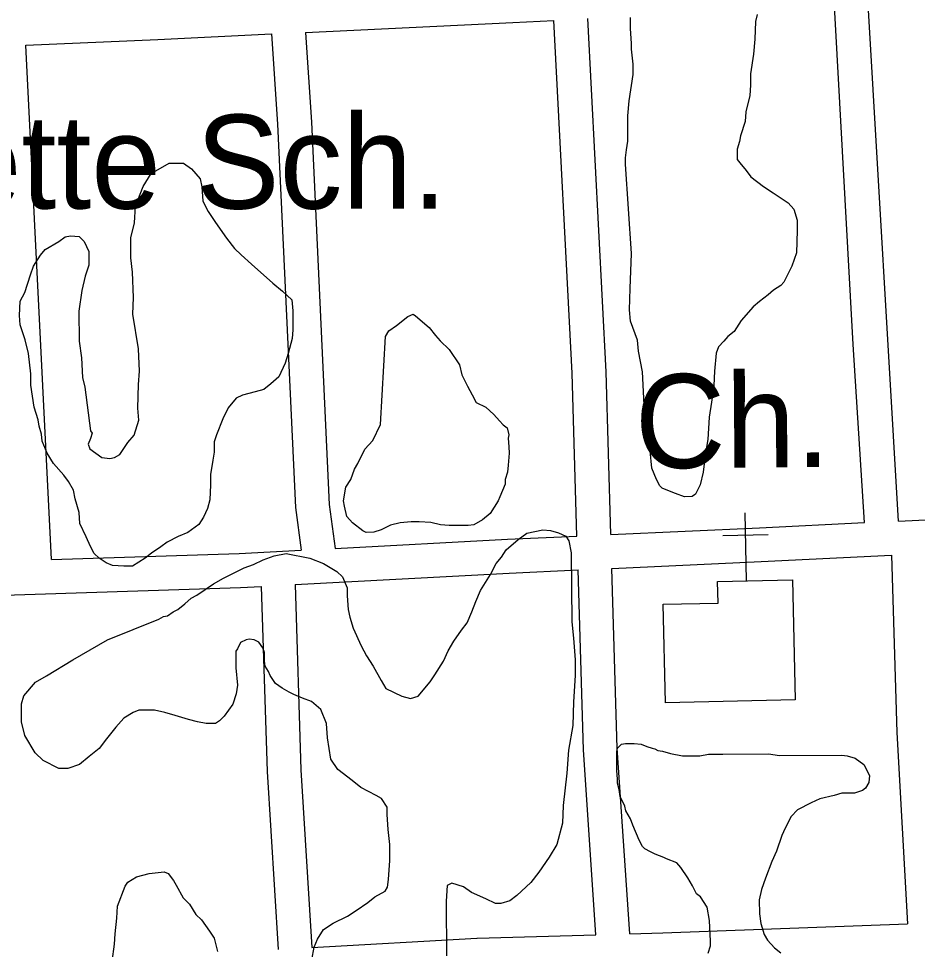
# Model space of a CAD drawing. Extents: x 3313447 to 3351316, y 703786 to 729172.
# Drawn here: x 3334393 to 3335188, y 720455 to 721278 of the extents above; entities that cross this region are included whole.
import ezdxf

# ---------------------------------------------------------------- set-up
doc = ezdxf.new("R2010")
doc.units = 0
for name, color, linetype in [('V-BLDG-IDEN', 7, 'Continuous'), ('V-BLDG-OTLN', 7, 'Continuous'), ('V-ROAD-CNTR', 7, 'Continuous'), ('V-SITE-OTLN', 7, 'Continuous'), ('V-SITE-OTLN-IDEN', 7, 'Continuous'), ('V-SITE-VEGE', 7, 'Continuous')]:
    doc.layers.add(name, color=color, linetype=linetype)

msp = doc.modelspace()

# ---------------------------------------------------------------- linework, layer by layer
at = {"layer": 'V-BLDG-OTLN'}
msp.add_lwpolyline([(3335077.06, 720781.8), (3335079.45, 720675.57), (3334964.84, 720672.99), (3334962.88, 720760.01), (3335011.31, 720761.1), (3335010.88, 720780.31)], close=True, dxfattribs=at)
at = {"layer": 'V-ROAD-CNTR'}
for points in [[(3335170.82, 720833.66), (3335144.18, 721290.19)], [(3335140.85, 720832.22), (3335130.91, 720989.57), (3335114.22, 721288.75)], [(3334646.49, 721265.64), (3334829.99, 721274.41), (3334866.12, 721276.25)], [(3334886.6, 720820.36), (3334882.31, 720964.24), (3334866.12, 721276.25)], [(3334916.57, 720821.73), (3334912.28, 720965.46), (3334896.08, 721277.77)], [(3334646.49, 721265.64), (3334651.78, 721186.21), (3334667.52, 720848.14), (3334672.65, 720809.37)], [(3334399.17, 721254.27), (3334515.95, 721259.4), (3334616.52, 721264.21)], [(3334616.52, 721264.21), (3334621.83, 721184.52), (3334637.61, 720845.47), (3334642.6, 720807.76)], [(3334422.09, 720799.57), (3334399.17, 721254.27)], [(3335170.82, 720833.66), (3335320.65, 720840.87), (3335389.85, 720843.87)], [(3334916.57, 720821.74), (3335047.98, 720827.76), (3335140.85, 720832.22)], [(3334672.65, 720809.37), (3334825.22, 720817.55), (3334886.6, 720820.36)], [(3334422.09, 720799.57), (3334587.89, 720804.82), (3334642.6, 720807.76)], [(3334917.46, 720791.75), (3335049.39, 720797.79), (3335164.77, 720803.34)], [(3335164.77, 720803.34), (3335169.5, 720646.61), (3335178.78, 720477.55)], [(3334637.29, 720777.43), (3334826.71, 720787.59), (3334887.49, 720790.37)], [(3334903.22, 720467.86), (3334892.23, 720631.47), (3334887.49, 720790.37)], [(3334933.23, 720468.73), (3334922.2, 720632.92), (3334917.47, 720791.75)], [(3334361.9, 720767.64), (3334589.17, 720774.85), (3334607.33, 720775.82)], [(3334607.33, 720775.82), (3334612.56, 720612.25), (3334622.28, 720454.98)], [(3334637.29, 720777.43), (3334642.53, 720613.65), (3334652.23, 720456.65)], [(3334933.23, 720468.74), (3334962.59, 720469.6), (3335178.78, 720477.55)], [(3334798.29, 720464.79), (3334903.22, 720467.86)], [(3334652.23, 720456.65), (3334797.9, 720464.77)]]:
    msp.add_lwpolyline(points, dxfattribs=at)
at = {"layer": 'V-SITE-OTLN'}
for p, q in [((3335036.57, 720780.89), (3335035.22, 720840.87)), ((3335055.66, 720821.33), (3335015.67, 720820.43))]:
    msp.add_line(p, q, dxfattribs=at)
at = {"layer": 'V-SITE-VEGE'}
for points in [[(3334934.9, 721070.01), (3334929.6, 721149.15), (3334929.57, 721154.76), (3334930.23, 721161.77), (3334931.6, 721169.48), (3334931.48, 721191.9), (3334932.82, 721205.22), (3334936.2, 721228.35), (3334936.16, 721237.46), (3334934.69, 721250.77), (3334934.67, 721255.67), (3334933.9, 721268.98), (3334933.85, 721278.79)], [(3335045.93, 721281.45), (3335044.56, 721275.14), (3335043.94, 721259.72), (3335042.61, 721246.41), (3335039.89, 721228.88), (3335039.94, 721219.07), (3335039.29, 721209.95), (3335035.86, 721195.23), (3335035.2, 721186.82), (3335031.06, 721174.18), (3335030.38, 721169.28), (3335028.31, 721162.26), (3335028.36, 721153.15), (3335030.48, 721150.36), (3335036.12, 721143.38), (3335040.35, 721137.8), (3335051.6, 721129.45), (3335060.04, 721123.89), (3335073.39, 721114.85), (3335078.33, 721109.27), (3335081.18, 721099.47), (3335081.22, 721090.36), (3335080.62, 721070.74), (3335076.48, 721058.81), (3335069.54, 721044.77), (3335066.76, 721041.95), (3335060.47, 721037.71), (3335055.59, 721033.48), (3335047.91, 721027.84), (3335042.33, 721022.91), (3335031.88, 721010.95), (3335025.62, 721001.11), (3335020.04, 720996.88), (3335016.56, 720992.65), (3335011.68, 720987.73), (3335009.61, 720982.11), (3335008.29, 720965.99), (3335007.65, 720953.38), (3335005.62, 720938.65), (3335003.59, 720925.33), (3335002.28, 720905.71), (3335000.24, 720893.79), (3334998.23, 720876.96), (3334995.48, 720865.74), (3334991.32, 720857.31), (3334988.53, 720855.2), (3334981.52, 720855.16), (3334973.8, 720857.93), (3334966.78, 720860.69), (3334961.87, 720862.77), (3334959.75, 720864.86), (3334956.92, 720870.45), (3334952.67, 720880.24), (3334951.19, 720895.64), (3334949.72, 720908.95), (3334947.53, 720927.15), (3334946.08, 720936.25), (3334944.53, 720965.67), (3334940.94, 720983.86), (3334940.19, 720993.67), (3334933.8, 721010.45), (3334933.05, 721020.26), (3334933.66, 721039.18), (3334934.9, 721070.01)], [(3334498.85, 720985.85), (3334493.79, 721016.65), (3334494.42, 721031.36), (3334493.6, 721053.78), (3334492.14, 721066.38), (3334492.05, 721083.9), (3334495.48, 721097.22), (3334496.11, 721111.94), (3334503.03, 721129.49), (3334509.98, 721140.73), (3334526.04, 721149.93), (3334538.66, 721149.99), (3334545.69, 721145.12), (3334553.44, 721136.05), (3334554.88, 721129.05), (3334555.64, 721116.45), (3334560.59, 721107.36)], [(3334560.59, 721107.36), (3334566.94, 721097.59), (3334576.82, 721083.62), (3334583.88, 721074.55), (3334589.51, 721068.97), (3334598.66, 721060.61), (3334617.66, 721043.89), (3334626.1, 721036.93), (3334634.55, 721029.27), (3334635.3, 721019.46), (3334635.38, 721002.65), (3334634.72, 720994.94), (3334631.28, 720981.61), (3334628.52, 720973.19), (3334622.98, 720961.25), (3334616, 720954.91), (3334609.72, 720949.97), (3334602.03, 720947.83), (3334590.83, 720944.97), (3334585.24, 720942.14), (3334578.28, 720933.7), (3334573.42, 720923.87), (3334567.89, 720909.83), (3334565.82, 720903.51), (3334565.87, 720894.41), (3334564.5, 720887.39), (3334562.46, 720874.77), (3334562.51, 720865.66), (3334561.87, 720852.35), (3334559.81, 720844.63), (3334556.35, 720836.91), (3334552.17, 720830.58), (3334542.4, 720823.53), (3334534.01, 720819.98), (3334524.23, 720815.03), (3334518.65, 720810.79), (3334510.27, 720805.15), (3334504.68, 720800.92), (3334493.51, 720793.85), (3334485.8, 720793.82), (3334475.99, 720794.47), (3334470.37, 720796.54), (3334464.05, 720800.71), (3334459.82, 720804.89), (3334456.29, 720811.18), (3334452.74, 720819.57), (3334447.08, 720831.45), (3334446.33, 720841.26), (3334442.77, 720853.15), (3334441.33, 720860.85), (3334437.08, 720868.54), (3334432.85, 720874.12), (3334423.69, 720884.58), (3334418.04, 720893.66), (3334413.78, 720904.15), (3334413.05, 720910.45), (3334410.92, 720917.45), (3334410.19, 720923.05), (3334406.63, 720934.24), (3334403.73, 720953.84), (3334403.68, 720963.65), (3334401.48, 720981.85), (3334398.62, 720993.75), (3334394.35, 721007.04), (3334393.61, 721015.44), (3334394.24, 721028.06), (3334398.41, 721035.79), (3334403.24, 721051.22), (3334406, 721058.94), (3334412.26, 721068.78), (3334416.43, 721073.71), (3334428.31, 721080.77), (3334433.89, 721085.01), (3334438.79, 721085.73), (3334446.5, 721085.07), (3334450.73, 721080.89), (3334454.98, 721071.8), (3334455.04, 721059.89), (3334451.58, 721050.06), (3334448.85, 721037.44), (3334446.13, 721019.21), (3334446.27, 720992.59), (3334448.45, 720977.89), (3334449.23, 720960.38), (3334451.38, 720951.98), (3334456.48, 720913.47), (3334457.89, 720911.38), (3334456.51, 720906.46), (3334454.43, 720901.55), (3334455.85, 720897.35), (3334466.4, 720889.7), (3334473.41, 720889.04), (3334477.61, 720889.76), (3334482.5, 720892.58), (3334489.46, 720903.13), (3334495.03, 720909.46), (3334499.17, 720922.8), (3334498.41, 720933.3), (3334499.01, 720954.32), (3334499.65, 720966.23), (3334498.85, 720985.85)], [(3334407.46, 720628.78), (3334398.28, 720644.15), (3334395.42, 720656.04), (3334395.34, 720672.16), (3334397.4, 720679.17), (3334407.85, 720691.14), (3334417.63, 720696.79), (3334440.68, 720710.92), (3334471.42, 720728.59), (3334516.86, 720747.03), (3334521.06, 720749.15), (3334524.56, 720749.87), (3334529.44, 720753.4), (3334533.64, 720755.52), (3334539.92, 720760.46), (3334545.5, 720765.39), (3334550.39, 720768.22), (3334565.05, 720778.1), (3334574.13, 720783.05), (3334592.3, 720792.25), (3334600.7, 720795.09), (3334609.08, 720799.34), (3334618.87, 720802.89), (3334629.37, 720805.05), (3334650.41, 720800.95), (3334662.34, 720796.11), (3334674.29, 720789.16), (3334679.21, 720784.28), (3334683.47, 720774.49), (3334683.5, 720767.49), (3334684.27, 720755.58), (3334685.7, 720748.58), (3334688.55, 720738.79), (3334695.64, 720723.41), (3334700.59, 720714.33), (3334706.24, 720705.25), (3334713.31, 720692.67), (3334717.55, 720685.69), (3334731.59, 720678.75), (3334739.31, 720676.69), (3334746.3, 720678.83), (3334756.75, 720691.49), (3334760.92, 720697.82), (3334768.57, 720709.76), (3334772.72, 720718.89), (3334777.59, 720727.33), (3334784.54, 720737.17), (3334789.42, 720743.5), (3334793.57, 720753.33), (3334797.03, 720762.45), (3334801.18, 720772.28), (3334810.22, 720786.34), (3334815.07, 720796.17), (3334819.95, 720801.8), (3334824.12, 720808.13), (3334834.58, 720817.29), (3334842.26, 720822.93), (3334856.26, 720825.81), (3334863.27, 720825.14), (3334870.29, 720823.07), (3334876.61, 720820.3), (3334879.43, 720816.11), (3334881.58, 720805.61), (3334881.89, 720744.66), (3334883.37, 720729.96), (3334884.86, 720711.05), (3334884.93, 720697.04), (3334883.65, 720673.91), (3334883.05, 720652.89), (3334878.96, 720631.15), (3334877.66, 720610.83), (3334874.3, 720582.09), (3334873.68, 720566.67), (3334868.87, 720547.73), (3334861.92, 720536.48), (3334852.88, 720523.13), (3334845.92, 720513.99), (3334833.36, 720502.71), (3334827.08, 720497.78), (3334819.39, 720495.64), (3334814.48, 720495.61), (3334806.06, 720499.77), (3334793.42, 720505.31), (3334786.39, 720510.18), (3334775.86, 720513.63), (3334771.67, 720511.51), (3334771.04, 720497.49), (3334771.28, 720449.15)], [(3334652.2, 720445.75), (3334654.24, 720456.97), (3334657.01, 720463.99), (3334662.57, 720472.43), (3334670.95, 720478.07), (3334683.53, 720484.44), (3334691.21, 720489.39), (3334701.68, 720496.45), (3334707.96, 720501.38), (3334717.05, 720506.33), (3334719.13, 720509.84), (3334719.79, 720516.85), (3334721.11, 720533.67), (3334721.04, 720547.69), (3334719.57, 720560.99), (3334718.81, 720574.3), (3334718.77, 720580.6), (3334713.83, 720588.29), (3334708.91, 720591.06), (3334695.57, 720598), (3334687.83, 720604.27), (3334675.17, 720614.01), (3334668.82, 720623.09), (3334665.92, 720641.99), (3334665.16, 720654.6), (3334660.19, 720667.18), (3334651.75, 720674.15), (3334644.03, 720676.91), (3334636.3, 720680.37), (3334632.09, 720682.45), (3334625.76, 720685.93), (3334620.14, 720690.1), (3334615.2, 720697.08), (3334613.78, 720700.58), (3334610.95, 720705.47), (3334610.23, 720709.67), (3334610.19, 720717.38), (3334608.77, 720721.57), (3334605.24, 720726.46), (3334601.03, 720728.54), (3334596.82, 720729.22), (3334594.02, 720728.5), (3334589.13, 720726.38), (3334586.35, 720720.76), (3334584.96, 720718.65), (3334585.04, 720703.94), (3334586.52, 720688.53), (3334585.16, 720680.82), (3334582.4, 720671.7), (3334574.75, 720661.15), (3334570.56, 720656.92), (3334567.07, 720654.8), (3334558.66, 720654.76), (3334550.95, 720656.12), (3334543.23, 720658.19), (3334531.31, 720661.63), (3334522.19, 720664.39), (3334513.06, 720666.44), (3334499.06, 720666.37), (3334494.16, 720664.24), (3334485.78, 720659.3), (3334478.81, 720651.56), (3334470.46, 720641.01), (3334464.19, 720632.57), (3334455.12, 720625.52), (3334446.75, 720618.47), (3334436.26, 720614.91), (3334428.55, 720614.87), (3334414.5, 720621.81), (3334407.46, 720628.78)], [(3334995.91, 720501.43), (3334992.39, 720504.21), (3334988.86, 720511.2), (3334984.62, 720518.19), (3334978.27, 720527.26), (3334974.74, 720531.45), (3334965.62, 720534.9), (3334963.51, 720536.3), (3334955.79, 720539.06), (3334951.57, 720541.14), (3334946.66, 720543.92), (3334944.54, 720546.01), (3334941.71, 720551.6), (3334936.04, 720564.88), (3334933.91, 720570.48), (3334929.67, 720577.46), (3334928.95, 720581.66), (3334924.71, 720590.05), (3334923.97, 720596.35), (3334922.54, 720601.95), (3334922.53, 720605.45), (3334921.78, 720613.15), (3334921.7, 720629.97), (3334922.39, 720632.77), (3334925.87, 720636.29), (3334929.37, 720637.01), (3334937.08, 720637.05), (3334943.39, 720636.38), (3334948.3, 720634.3), (3334953.21, 720632.93), (3334955.32, 720632.24), (3334958.13, 720630.85), (3334962.33, 720630.17), (3334969.35, 720628.1), (3334979.87, 720626.05), (3334995.28, 720626.13), (3335002.98, 720627.57), (3335015.59, 720627.64), (3335056.23, 720627.84), (3335065.34, 720626.48), (3335120.69, 720626.76), (3335125.6, 720626.09), (3335132.61, 720624.02), (3335140.35, 720618.45), (3335145.3, 720608.67), (3335144.63, 720602.36), (3335141.85, 720597.44), (3335139.06, 720595.33), (3335132.07, 720593.19), (3335120.86, 720593.14), (3335113.86, 720591), (3335101.27, 720588.13), (3335093.58, 720584.59), (3335081.7, 720578.22), (3335076.12, 720572.59), (3335070.57, 720562.05), (3335067.8, 720555.74), (3335062.96, 720541.7), (3335058.81, 720532.57)], [(3335058.81, 720532.57), (3335053.28, 720517.83), (3335049.82, 720508.01), (3335047.77, 720498.89), (3335047.83, 720486.28), (3335049.27, 720477.88), (3335052.13, 720468.08), (3335054.95, 720463.19), (3335061.29, 720456.22), (3335066.92, 720452.04)], [(3334475.65, 720444.16), (3334477.68, 720459.59), (3334478.33, 720468.7), (3334479.66, 720482.72), (3334480.31, 720493.23), (3334487.23, 720510.78), (3334489.31, 720514.29), (3334496.99, 720519.23), (3334508.19, 720522.1), (3334521.49, 720523.56), (3334525, 720522.18), (3334529.94, 720515.9), (3334532.06, 720511.7), (3334538.42, 720500.53), (3334544.05, 720494.95), (3334549.71, 720485.87), (3334554.63, 720480.99), (3334561.69, 720471.22), (3334565.92, 720464.93), (3334568.79, 720453.04)], [(3335002.46, 720451.72), (3335004.54, 720458.03), (3335004.52, 720462.24), (3335003.72, 720480.45), (3335001.56, 720492.35), (3334995.91, 720501.43)]]:
    msp.add_lwpolyline(points, dxfattribs=at)
msp.add_lwpolyline([(3334712.87, 720918.96), (3334717.38, 720996.76), (3334720.16, 721001.67), (3334727.14, 721006.61), (3334736.91, 721014.37), (3334741.8, 721016.49), (3334743.91, 721015.1), (3334755.87, 721004.66), (3334761.51, 720997.68), (3334765.74, 720992.79), (3334773.49, 720985.13), (3334782.66, 720971.86), (3334784.81, 720962.76), (3334789.76, 720952.98), (3334794.01, 720945.29), (3334797.54, 720938.31), (3334805.97, 720934.15), (3334813.01, 720927.88), (3334817.94, 720922.3), (3334821.46, 720918.81), (3334824.98, 720916.03), (3334826.41, 720909.73), (3334825.73, 720906.92), (3334826.46, 720899.22), (3334826.49, 720893.61), (3334825.85, 720883.1), (3334825.18, 720876.79), (3334823.11, 720870.48), (3334823.13, 720866.27), (3334818.28, 720855.04), (3334816.9, 720851.53), (3334809.95, 720840.29), (3334802.97, 720834.65), (3334795.28, 720830.4), (3334790.39, 720829.68), (3334773.57, 720829.59), (3334765.86, 720830.25), (3334757.44, 720832.32), (3334746.93, 720832.96), (3334739.92, 720832.93), (3334730.12, 720832.18), (3334721.72, 720830.03), (3334713.34, 720825.79), (3334707.04, 720823.65), (3334700.04, 720823.62), (3334697.23, 720825.01), (3334688.08, 720831.96), (3334683.15, 720837.55), (3334681, 720846.64), (3334680.28, 720851.54), (3334682.32, 720863.46), (3334686.49, 720870.49), (3334689.95, 720879.61), (3334692.72, 720884.53), (3334698.97, 720897.18), (3334705.93, 720904.92)], close=True, dxfattribs=at)

# ---------------------------------------------------------------- texts
at = {"layer": 'V-BLDG-IDEN'}
msp.add_text('Wyandette Sch.', height=82.9998, dxfattribs=at).set_placement((3333988.22, 721109.79))
at = {"layer": 'V-SITE-OTLN-IDEN'}
msp.add_text('Ch.', height=83, rotation=0.39946, dxfattribs=at).set_placement((3334937.97, 720880.24))

doc.saveas('drawing.dxf')
